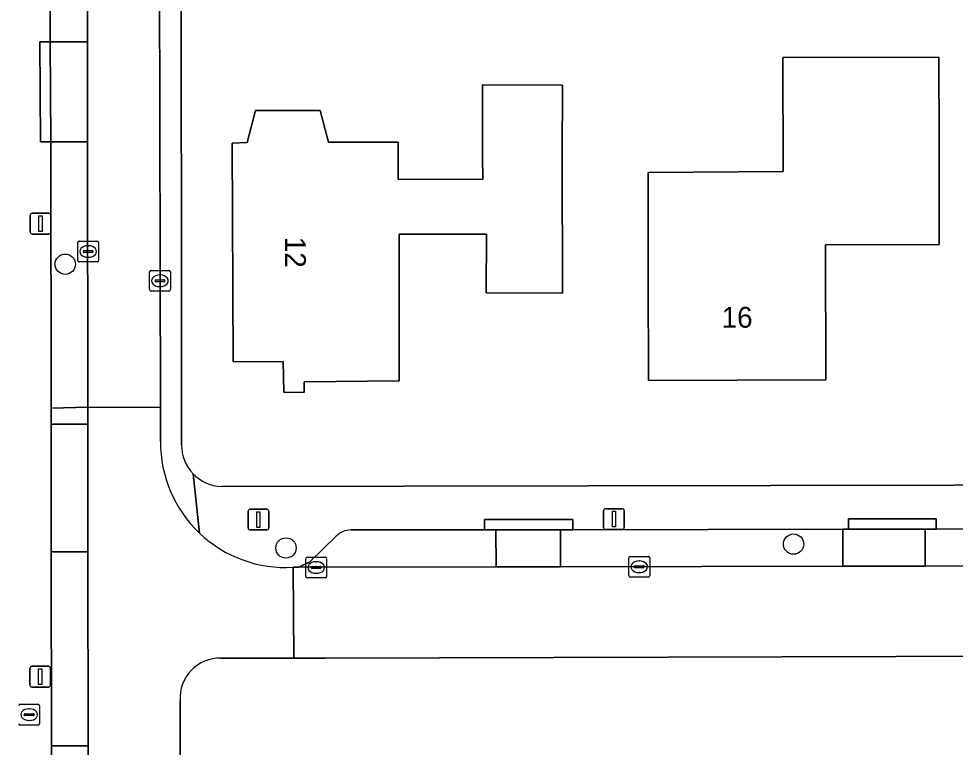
# Model space of a CAD drawing. Extents: x 160455 to 162082, y 388339 to 389736.
# Drawn here: x 161108.71 to 161153.76, y 388619.19 to 388654.24 of the extents above; entities that cross this region are included whole.
import ezdxf

# ---------------------------------------------------------------- set-up
doc = ezdxf.new("R2010")
doc.units = 0
for name, color, linetype in [('IMGEO_Boom', 7, 'Continuous'), ('IMGEO_Brandkraan', 7, 'Continuous'), ('IMGEO_Erf', 7, 'Continuous'), ('IMGEO_Kolk', 7, 'Continuous'), ('IMGEO_Lichtmast', 7, 'Continuous'), ('IMGEO_Pand', 7, 'Continuous'), ('IMGEO_Pand_nummerreeks', 7, 'Continuous'), ('IMGEO_Parkeervlak_open', 7, 'Continuous'), ('IMGEO_Rijbaan_lokaal_open', 7, 'Continuous'), ('IMGEO_Voetpad_open', 7, 'Continuous')]:
    doc.layers.add(name, color=color, linetype=linetype)

msp = doc.modelspace()

# ---------------------------------------------------------------- linework, layer by layer
at = {"layer": 'IMGEO_Boom'}
for centre in [(161110.952, 388642.431), (161121.568, 388628.777), (161145.98, 388628.961)]:
    msp.add_circle(centre, 0.489, dxfattribs=at)
at = {"layer": 'IMGEO_Brandkraan'}
for p, q in [((161108.789, 388621.256), (161109.641, 388621.256)), ((161109.202, 388621.036), (161109.227, 388621.036)), ((161109.715, 388621.182), (161109.715, 388620.33)), ((161108.973, 388620.75), (161108.973, 388620.762)), ((161109.411, 388620.713), (161109.013, 388620.713)), ((161109.016, 388620.799), (161109.414, 388620.799)), ((161109.225, 388620.476), (161109.2, 388620.476)), ((161109.457, 388620.762), (161109.457, 388620.75)), ((161109.641, 388620.256), (161108.789, 388620.256))]:
    msp.add_line(p, q, dxfattribs=at)
for points in [[(161108.789, 388621.256), (161109.641, 388621.256)], [(161109.715, 388621.182), (161109.715, 388620.33)], [(161109.641, 388620.256), (161108.789, 388620.256)]]:
    msp.add_lwpolyline(points, dxfattribs=at)
for centre, radius, start, end in [((161108.791, 388621.18), 0.0765, 91.552, 178.448), ((161108.791, 388621.18), 0.0765, 91.552, 178.448), ((161109.639, 388621.18), 0.0765, 1.552, 88.448), ((161109.639, 388621.18), 0.0765, 1.552, 88.448), ((161109.013, 388620.759), 0.0403, 85.8775, 175.7526), ((161109.01, 388620.749), 0.0366, 178.938, 274.7102), ((161109.414, 388620.756), 0.043, 264.8664, 352.4533), ((161109.418, 388620.761), 0.0386, 1.7309, 96.639), ((161108.791, 388620.332), 0.0765, 181.552, 268.448), ((161108.791, 388620.332), 0.0765, 181.552, 268.448), ((161109.639, 388620.332), 0.0765, 271.552, 358.448), ((161109.639, 388620.332), 0.0765, 271.552, 358.448)]:
    msp.add_arc(centre, radius, start, end, dxfattribs=at)
for centre, major_axis, ratio, start_param, end_param in [((161109.201, 388620.756), (-0.387, 0.002), 0.722429, 4.712389, 7.853982), ((161109.226, 388620.756), (-0.39, 0.002), 0.717154, 1.570796, 4.712389)]:
    msp.add_ellipse(centre, major_axis=major_axis, ratio=ratio, start_param=start_param, end_param=end_param, dxfattribs=at)
at = {"layer": 'IMGEO_Erf'}
for points in [[(161116.505, 388687.897), (161116.515, 388674.842), (161116.526, 388661.813), (161116.547, 388633.736)], [(161118.462, 388631.734), (161162.498, 388631.816)], [(161161.918, 388623.589), (161123.436, 388623.481), (161121.947, 388623.48), (161118.425, 388623.477)], [(161116.474, 388621.442), (161116.468, 388615.081), (161116.467, 388614.225), (161116.631, 388533.739)]]:
    msp.add_lwpolyline(points, dxfattribs=at)
for points in [[(161152.989, 388643.374), (161147.512, 388643.362), (161147.537, 388636.873), (161138.997, 388636.838), (161138.988, 388641.838), (161138.98, 388646.837), (161145.475, 388646.892), (161145.465, 388652.381), (161152.973, 388652.395), (161152.98, 388648.374)], [(161134.858, 388647.608), (161134.869, 388641.039), (161131.201, 388641.047), (161131.207, 388643.873), (161127.019, 388643.882), (161127.011, 388636.815), (161122.44, 388636.775), (161122.442, 388636.262), (161121.47, 388636.28), (161121.437, 388637.748), (161119.021, 388637.74), (161118.985, 388648.263), (161119.7, 388648.295), (161120.099, 388649.831), (161123.219, 388649.826), (161123.605, 388648.297), (161126.963, 388648.308), (161126.969, 388646.508), (161131.04, 388646.529), (161131.019, 388647.619), (161131.022, 388651.056), (161134.861, 388651.045)]]:
    msp.add_lwpolyline(points, close=True, dxfattribs=at)
for centre, radius, start, end in [((161118.543, 388633.725), 1.996, 179.681, 223.6655), ((161118.539, 388633.727), 1.995, 223.7852, 267.7838), ((161118.394, 388621.554), 1.924, 89.0907, 183.3239)]:
    msp.add_arc(centre, radius, start, end, dxfattribs=at)
at = {"layer": 'IMGEO_Kolk'}
for p, q in [((161111.553, 388642.617), (161111.553, 388643.469)), ((161111.628, 388643.543), (161112.48, 388643.543)), ((161112.554, 388643.469), (161112.554, 388642.617)), ((161111.812, 388643.037), (161111.812, 388643.049)), ((161112.25, 388643), (161111.852, 388643)), ((161111.855, 388643.086), (161112.253, 388643.086)), ((161112.041, 388643.323), (161112.066, 388643.323)), ((161112.296, 388643.049), (161112.296, 388643.037)), ((161112.48, 388642.543), (161111.628, 388642.543)), ((161112.064, 388642.763), (161112.039, 388642.763)), ((161115.082, 388642.133), (161115.934, 388642.133)), ((161115.007, 388641.207), (161115.007, 388642.059)), ((161115.266, 388641.627), (161115.266, 388641.639)), ((161115.309, 388641.676), (161115.707, 388641.676)), ((161115.495, 388641.913), (161115.52, 388641.913)), ((161115.75, 388641.639), (161115.75, 388641.627)), ((161116.008, 388642.059), (161116.008, 388641.207)), ((161115.704, 388641.59), (161115.306, 388641.59)), ((161115.518, 388641.353), (161115.493, 388641.353)), ((161115.934, 388641.133), (161115.082, 388641.133)), ((161122.52, 388627.41), (161122.52, 388628.262)), ((161122.595, 388628.336), (161123.447, 388628.336)), ((161123.008, 388628.116), (161123.033, 388628.116)), ((161123.521, 388628.262), (161123.521, 388627.41)), ((161138.058, 388627.445), (161138.058, 388628.297)), ((161138.133, 388628.371), (161138.985, 388628.371)), ((161138.546, 388628.151), (161138.571, 388628.151)), ((161139.059, 388628.297), (161139.059, 388627.445)), ((161122.779, 388627.83), (161122.779, 388627.842)), ((161123.217, 388627.793), (161122.819, 388627.793)), ((161122.822, 388627.879), (161123.22, 388627.879)), ((161123.263, 388627.842), (161123.263, 388627.83)), ((161138.317, 388627.865), (161138.317, 388627.877)), ((161138.755, 388627.828), (161138.357, 388627.828)), ((161138.36, 388627.914), (161138.758, 388627.914)), ((161138.801, 388627.877), (161138.801, 388627.865)), ((161123.447, 388627.336), (161122.595, 388627.336)), ((161123.031, 388627.556), (161123.006, 388627.556)), ((161138.985, 388627.371), (161138.133, 388627.371)), ((161138.569, 388627.591), (161138.544, 388627.591))]:
    msp.add_line(p, q, dxfattribs=at)
for points in [[(161111.553, 388642.617), (161111.553, 388643.469)], [(161111.628, 388643.543), (161112.48, 388643.543)], [(161112.554, 388643.469), (161112.554, 388642.617)], [(161112.48, 388642.543), (161111.628, 388642.543)], [(161115.082, 388642.133), (161115.934, 388642.133)], [(161115.007, 388641.207), (161115.007, 388642.059)], [(161116.008, 388642.059), (161116.008, 388641.207)], [(161115.934, 388641.133), (161115.082, 388641.133)], [(161122.52, 388627.41), (161122.52, 388628.262)], [(161122.595, 388628.336), (161123.447, 388628.336)], [(161123.521, 388628.262), (161123.521, 388627.41)], [(161138.058, 388627.445), (161138.058, 388628.297)], [(161138.133, 388628.371), (161138.985, 388628.371)], [(161139.059, 388628.297), (161139.059, 388627.445)], [(161123.447, 388627.336), (161122.595, 388627.336)], [(161138.985, 388627.371), (161138.133, 388627.371)]]:
    msp.add_lwpolyline(points, dxfattribs=at)
for centre, radius, start, end in [((161111.63, 388643.467), 0.0765, 91.552, 178.448), ((161111.63, 388643.467), 0.0765, 91.552, 178.448), ((161112.478, 388643.467), 0.0765, 1.552, 88.448), ((161112.478, 388643.467), 0.0765, 1.552, 88.448), ((161111.852, 388643.046), 0.0403, 85.8775, 175.7526), ((161111.849, 388643.036), 0.0366, 178.938, 274.7102), ((161112.253, 388643.043), 0.043, 264.8664, 352.4533), ((161112.257, 388643.048), 0.0386, 1.7309, 96.639), ((161111.63, 388642.619), 0.0765, 181.552, 268.448), ((161111.63, 388642.619), 0.0765, 181.552, 268.448), ((161112.478, 388642.619), 0.0765, 271.552, 358.448), ((161112.478, 388642.619), 0.0765, 271.552, 358.448), ((161115.084, 388642.057), 0.0765, 91.552, 178.448), ((161115.084, 388642.057), 0.0765, 91.552, 178.448), ((161115.932, 388642.057), 0.0765, 1.552, 88.448), ((161115.932, 388642.057), 0.0765, 1.552, 88.448), ((161115.306, 388641.636), 0.0403, 85.8775, 175.7526), ((161115.303, 388641.626), 0.0366, 178.938, 274.7102), ((161115.707, 388641.633), 0.043, 264.8664, 352.4533), ((161115.711, 388641.638), 0.0386, 1.7309, 96.639), ((161115.084, 388641.209), 0.0765, 181.552, 268.448), ((161115.084, 388641.209), 0.0765, 181.552, 268.448), ((161115.932, 388641.209), 0.0765, 271.552, 358.448), ((161115.932, 388641.209), 0.0765, 271.552, 358.448), ((161122.597, 388628.26), 0.0765, 91.552, 178.448), ((161122.597, 388628.26), 0.0765, 91.552, 178.448), ((161123.445, 388628.26), 0.0765, 1.552, 88.448), ((161123.445, 388628.26), 0.0765, 1.552, 88.448), ((161138.135, 388628.295), 0.0765, 91.552, 178.448), ((161138.135, 388628.295), 0.0765, 91.552, 178.448), ((161138.983, 388628.295), 0.0765, 1.552, 88.448), ((161138.983, 388628.295), 0.0765, 1.552, 88.448), ((161122.819, 388627.839), 0.0403, 85.8775, 175.7526), ((161122.816, 388627.829), 0.0366, 178.938, 274.7102), ((161123.22, 388627.836), 0.043, 264.8664, 352.4533), ((161123.224, 388627.841), 0.0386, 1.7309, 96.639), ((161138.357, 388627.874), 0.0403, 85.8775, 175.7526), ((161138.354, 388627.864), 0.0366, 178.938, 274.7102), ((161138.758, 388627.871), 0.043, 264.8664, 352.4533), ((161138.762, 388627.876), 0.0386, 1.7309, 96.639), ((161122.597, 388627.412), 0.0765, 181.552, 268.448), ((161122.597, 388627.412), 0.0765, 181.552, 268.448), ((161123.445, 388627.412), 0.0765, 271.552, 358.448), ((161123.445, 388627.412), 0.0765, 271.552, 358.448), ((161138.135, 388627.447), 0.0765, 181.552, 268.448), ((161138.135, 388627.447), 0.0765, 181.552, 268.448), ((161138.983, 388627.447), 0.0765, 271.552, 358.448), ((161138.983, 388627.447), 0.0765, 271.552, 358.448)]:
    msp.add_arc(centre, radius, start, end, dxfattribs=at)
for centre, major_axis, ratio, start_param, end_param in [((161112.04, 388643.043), (-0.387, 0.002), 0.722429, 4.712389, 7.853982), ((161112.065, 388643.043), (-0.39, 0.002), 0.717154, 1.570796, 4.712389), ((161115.494, 388641.633), (-0.387, 0.002), 0.722429, 4.712389, 7.853982), ((161115.519, 388641.633), (-0.39, 0.002), 0.717154, 1.570796, 4.712389), ((161123.007, 388627.836), (-0.387, 0.002), 0.722429, 4.712389, 7.853982), ((161123.032, 388627.836), (-0.39, 0.002), 0.717154, 1.570796, 4.712389), ((161138.545, 388627.871), (-0.387, 0.002), 0.722429, 4.712389, 7.853982), ((161138.57, 388627.871), (-0.39, 0.002), 0.717154, 1.570796, 4.712389)]:
    msp.add_ellipse(centre, major_axis=major_axis, ratio=ratio, start_param=start_param, end_param=end_param, dxfattribs=at)
at = {"layer": 'IMGEO_Lichtmast'}
for p, q in [((161109.266, 388643.981), (161109.266, 388644.781)), ((161109.266, 388644.781), (161109.266, 388643.981)), ((161109.366, 388644.881), (161110.156, 388644.881)), ((161110.156, 388644.881), (161109.366, 388644.881)), ((161110.256, 388644.781), (161110.256, 388643.981)), ((161110.256, 388643.981), (161110.256, 388644.781)), ((161110.156, 388643.881), (161109.366, 388643.881)), ((161109.366, 388643.881), (161110.156, 388643.881)), ((161119.747, 388629.744), (161119.747, 388630.544)), ((161119.747, 388630.544), (161119.747, 388629.744)), ((161119.847, 388630.644), (161120.637, 388630.644)), ((161120.637, 388630.644), (161119.847, 388630.644)), ((161120.737, 388630.544), (161120.737, 388629.744)), ((161120.737, 388629.744), (161120.737, 388630.544)), ((161136.845, 388629.766), (161136.845, 388630.566)), ((161136.845, 388630.566), (161136.845, 388629.766)), ((161136.945, 388630.666), (161137.735, 388630.666)), ((161137.735, 388630.666), (161136.945, 388630.666)), ((161137.835, 388630.566), (161137.835, 388629.766)), ((161137.835, 388629.766), (161137.835, 388630.566)), ((161120.637, 388629.644), (161119.847, 388629.644)), ((161119.847, 388629.644), (161120.637, 388629.644)), ((161137.735, 388629.666), (161136.945, 388629.666)), ((161136.945, 388629.666), (161137.735, 388629.666)), ((161109.25, 388622.182), (161109.25, 388622.982)), ((161109.25, 388622.982), (161109.25, 388622.182)), ((161109.35, 388623.082), (161110.14, 388623.082)), ((161110.14, 388623.082), (161109.35, 388623.082)), ((161110.24, 388622.982), (161110.24, 388622.182)), ((161110.24, 388622.182), (161110.24, 388622.982)), ((161110.14, 388622.082), (161109.35, 388622.082)), ((161109.35, 388622.082), (161110.14, 388622.082))]:
    msp.add_line(p, q, dxfattribs=at)
for points in [[(161109.686, 388644.756), (161109.836, 388644.756), (161109.836, 388644.006), (161109.686, 388644.006), (161109.686, 388644.756)], [(161120.167, 388630.519), (161120.317, 388630.519), (161120.317, 388629.769), (161120.167, 388629.769), (161120.167, 388630.519)], [(161137.265, 388630.541), (161137.415, 388630.541), (161137.415, 388629.791), (161137.265, 388629.791), (161137.265, 388630.541)], [(161109.67, 388622.957), (161109.82, 388622.957), (161109.82, 388622.207), (161109.67, 388622.207), (161109.67, 388622.957)]]:
    msp.add_lwpolyline(points, dxfattribs=at)
for centre, start, end in [((161109.366, 388644.781), 90, 180), ((161109.366, 388644.781), 90, 180), ((161110.156, 388644.781), 0, 90), ((161110.156, 388644.781), 360, 90), ((161109.366, 388643.981), 180, 270), ((161109.366, 388643.981), 180, 270), ((161110.156, 388643.981), 270, 0), ((161110.156, 388643.981), 270, 0), ((161119.847, 388630.544), 90, 180), ((161119.847, 388630.544), 90, 180), ((161120.637, 388630.544), 0, 90), ((161120.637, 388630.544), 360, 90), ((161136.945, 388630.566), 90, 180), ((161136.945, 388630.566), 90, 180), ((161137.735, 388630.566), 0, 90), ((161137.735, 388630.566), 360, 90), ((161119.847, 388629.744), 180, 270), ((161119.847, 388629.744), 180, 270), ((161120.637, 388629.744), 270, 0), ((161120.637, 388629.744), 270, 0), ((161136.945, 388629.766), 180, 270), ((161136.945, 388629.766), 180, 270), ((161137.735, 388629.766), 270, 0), ((161137.735, 388629.766), 270, 0), ((161109.35, 388622.982), 90, 180), ((161109.35, 388622.982), 90, 180), ((161110.14, 388622.982), 0, 90), ((161110.14, 388622.982), 360, 90), ((161109.35, 388622.182), 180, 270), ((161109.35, 388622.182), 180, 270), ((161110.14, 388622.182), 270, 0), ((161110.14, 388622.182), 270, 0)]:
    msp.add_arc(centre, 0.1, start, end, dxfattribs=at)
at = {"layer": 'IMGEO_Pand'}
for points in [[(161152.98, 388648.374), (161152.973, 388652.395), (161145.465, 388652.381), (161145.475, 388646.892), (161138.98, 388646.837), (161138.988, 388641.838), (161138.997, 388636.838), (161147.537, 388636.873), (161147.512, 388643.362), (161152.989, 388643.374)], [(161127.019, 388643.882), (161131.207, 388643.873), (161131.201, 388641.047), (161134.869, 388641.039), (161134.858, 388647.608), (161134.861, 388651.045), (161131.022, 388651.056), (161131.019, 388647.619), (161131.04, 388646.529), (161126.969, 388646.508), (161126.963, 388648.308), (161123.605, 388648.297), (161123.219, 388649.826), (161120.099, 388649.831), (161119.7, 388648.295), (161118.985, 388648.263), (161119.021, 388637.74), (161121.437, 388637.748), (161121.47, 388636.28), (161122.442, 388636.262), (161122.44, 388636.775), (161127.011, 388636.815)]]:
    msp.add_lwpolyline(points, close=True, dxfattribs=at)
at = {"layer": 'IMGEO_Parkeervlak_open'}
for points in [[(161112.008, 388666.741), (161110.187, 388666.739), (161110.229, 388653.134), (161112.022, 388653.136)], [(161112.022, 388653.136), (161110.229, 388653.134), (161110.26, 388648.319), (161112.026, 388648.321)], [(161112.026, 388648.321), (161110.26, 388648.319), (161110.273, 388635.507), (161112.039, 388635.549)], [(161112.039, 388635.549), (161110.273, 388635.507), (161110.273, 388634.741), (161112.039, 388634.742)], [(161112.039, 388634.742), (161110.273, 388634.741), (161110.277, 388628.595), (161112.042, 388628.596)], [(161134.769, 388629.647), (161131.668, 388629.649), (161131.672, 388627.868), (161134.773, 388627.874)], [(161148.349, 388629.681), (161135.365, 388629.647), (161134.769, 388629.647), (161134.773, 388627.874), (161148.352, 388627.9)], [(161152.312, 388629.678), (161148.619, 388629.682), (161148.349, 388629.681), (161148.352, 388627.9), (161152.315, 388627.908)], [(161112.042, 388628.596), (161110.277, 388628.595), (161110.283, 388619.249), (161112.046, 388619.249)], [(161112.046, 388619.249), (161110.283, 388619.249), (161110.285, 388615.578), (161112.048, 388615.579)]]:
    msp.add_lwpolyline(points, close=True, dxfattribs=at)
for points in [[(161123.987, 388629.345), (161122.708, 388628.109), (161122.189, 388627.849), (161131.672, 388627.868), (161131.668, 388629.649)], [(161131.668, 388629.649), (161131.11, 388629.649), (161124.697, 388629.646)], [(161165.207, 388629.533), (161164.886, 388629.555), (161163.474, 388629.654), (161162.338, 388629.7), (161152.836, 388629.677), (161152.312, 388629.678), (161152.315, 388627.908), (161161.426, 388627.926)]]:
    msp.add_lwpolyline(points, dxfattribs=at)
msp.add_arc((161124.723, 388628.598), 1.049, 91.3997, 134.5487, dxfattribs=at)
at = {"layer": 'IMGEO_Rijbaan_lokaal_open'}
for points in [[(161111.991, 388687.862), (161111.977, 388687.355), (161111.967, 388683.839), (161111.982, 388683.531), (161111.992, 388682.71), (161112.004, 388670.587), (161112.008, 388666.741), (161112.022, 388653.136), (161112.026, 388648.321), (161112.039, 388635.549), (161115.531, 388635.538), (161115.42, 388683.835), (161115.406, 388688.841)], [(161115.535, 388633.901), (161115.531, 388635.538), (161112.039, 388635.549), (161112.039, 388634.742), (161112.042, 388628.596), (161112.046, 388619.249), (161112.048, 388615.579), (161112.048, 388615.059), (161116.468, 388615.081), (161116.474, 388621.442)], [(161118.425, 388623.477), (161121.947, 388623.48), (161121.907, 388627.848)], [(161161.426, 388627.926), (161152.315, 388627.908), (161148.352, 388627.9), (161134.773, 388627.874), (161131.672, 388627.868), (161122.189, 388627.849), (161121.907, 388627.848), (161121.947, 388623.48), (161123.436, 388623.481), (161161.918, 388623.589)]]:
    msp.add_lwpolyline(points, dxfattribs=at)
for centre, radius, start, end in [((161121.552, 388633.853), 6.017, 179.5401, 226.4614), ((161121.548, 388633.849), 6.012, 226.4619, 273.4227), ((161118.394, 388621.554), 1.924, 89.0907, 183.3239)]:
    msp.add_arc(centre, radius, start, end, dxfattribs=at)
at = {"layer": 'IMGEO_Voetpad_open'}
for points in [[(161115.406, 388688.841), (161115.42, 388683.835), (161115.531, 388635.538), (161115.535, 388633.901)], [(161110.37, 388566.039), (161110.368, 388580.189), (161109.869, 388580.185), (161109.835, 388584.105), (161110.334, 388584.109), (161110.305, 388597.341), (161109.806, 388597.341), (161109.812, 388601.111), (161110.311, 388601.111), (161110.285, 388615.061), (161110.285, 388615.578), (161110.283, 388619.249), (161110.277, 388628.595), (161110.273, 388634.741), (161110.273, 388635.507), (161110.26, 388648.319), (161109.761, 388648.316), (161109.73, 388653.131), (161110.229, 388653.134), (161110.187, 388666.739)], [(161116.547, 388633.736), (161116.526, 388661.813)], [(161117.407, 388629.491), (161117.099, 388632.347)], [(161117.099, 388632.347), (161117.407, 388629.491)], [(161162.498, 388631.816), (161118.462, 388631.734)], [(161124.697, 388629.646), (161131.11, 388629.649), (161131.11, 388630.148), (161135.365, 388630.146), (161135.365, 388629.647), (161148.349, 388629.681), (161148.619, 388629.682), (161148.619, 388630.181), (161152.836, 388630.176), (161152.836, 388629.677), (161162.338, 388629.7), (161163.474, 388629.654), (161164.886, 388629.555), (161164.949, 388630.05), (161169.003, 388629.531), (161168.94, 388629.036)], [(161121.907, 388627.848), (161122.189, 388627.849), (161122.708, 388628.109), (161123.987, 388629.345)]]:
    msp.add_lwpolyline(points, dxfattribs=at)
for points in [[(161110.26, 388648.319), (161110.229, 388653.134), (161109.73, 388653.131), (161109.761, 388648.316)], [(161135.365, 388630.146), (161131.11, 388630.148), (161131.11, 388629.649), (161131.668, 388629.649), (161134.769, 388629.647), (161135.365, 388629.647)], [(161152.836, 388630.176), (161148.619, 388630.181), (161148.619, 388629.682), (161152.312, 388629.678), (161152.836, 388629.677)]]:
    msp.add_lwpolyline(points, close=True, dxfattribs=at)
for centre, radius, start, end in [((161121.552, 388633.853), 6.017, 179.5401, 226.4614), ((161118.543, 388633.725), 1.996, 179.681, 223.6655), ((161118.539, 388633.727), 1.995, 223.7852, 267.7838), ((161121.548, 388633.849), 6.012, 226.4619, 273.4227), ((161124.723, 388628.598), 1.049, 91.3997, 134.5487)]:
    msp.add_arc(centre, radius, start, end, dxfattribs=at)

# ---------------------------------------------------------------- texts
at = {"layer": 'IMGEO_Pand_nummerreeks'}
for s, rotation, p in [('12', 270.1946, (161121.521, 388643.749)), ('16', 0.2348, (161142.522, 388639.372))]:
    msp.add_text(s, height=1, rotation=rotation, dxfattribs=at).set_placement(p)

doc.saveas('drawing.dxf')
